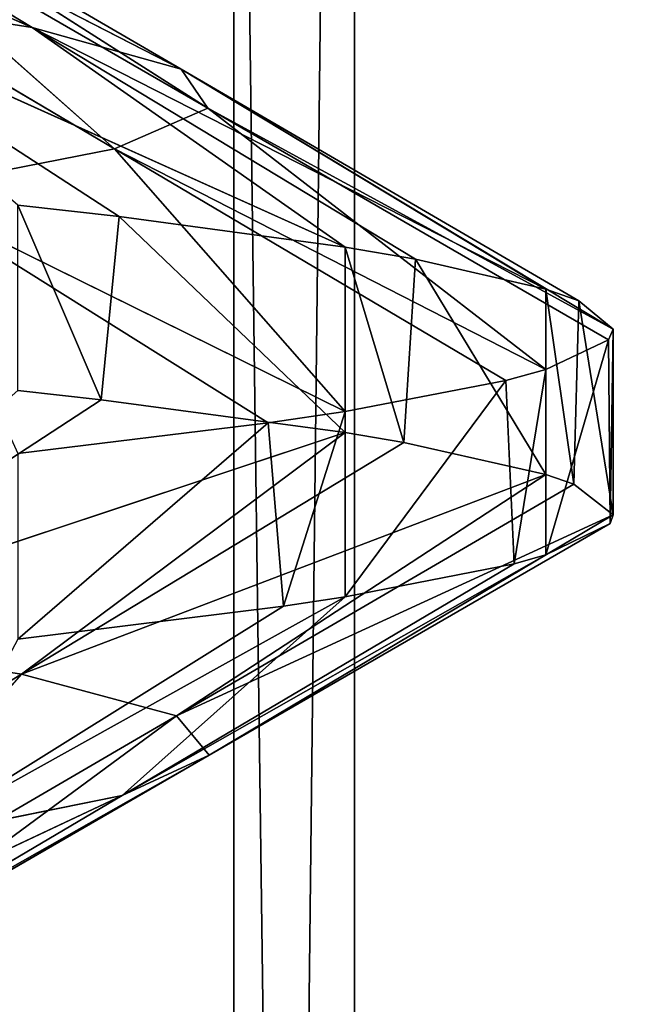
# Model space of a CAD drawing. Extents: x 23.4 to 34.4, y 0.2 to 38.3.
# Tile 296 of 595: x 29.1969 to 29.2383, y 24.9005 to 24.9669. Entities that reach past the tile are written whole.
import ezdxf

# ---------------------------------------------------------------- set-up
doc = ezdxf.new("R2010")
doc.units = 0
doc.header["$LTSCALE"] = 2.54
doc.layers.get('0').update_dxf_attribs({"color": 13, "linetype": 'CONTINUOUS'})

# ---------------------------------------------------------------- blocks, each defined once
blk = doc.blocks.new('SZCZOTKA_DO_WC_MOURO_-_WOL')
at = {"color": 0}
for p, q in [((29.219489, 24.445999, 4.779158), (29.182349, 27.183499, 4.825343)), ((29.219489, 24.445999, 4.779158), (29.182349, 27.183499, 4.825343)), ((29.211343, 27.183499, 4.389211), (29.211343, 24.445999, 4.389211)), ((29.211343, 24.445999, 4.389211), (29.242041, 27.183499, 4.439906)), ((29.211343, 24.445999, 4.389211), (29.242041, 27.183499, 4.439906)), ((29.211343, 27.183499, 4.389211), (29.211343, 24.445999, 4.389211)), ((29.219489, 24.445999, 4.779158), (29.219489, 27.183499, 4.779158)), ((29.219489, 24.445999, 4.779158), (29.219489, 27.183499, 4.779158)), ((29.197748, 24.966354, 4.509467), (29.155508, 24.984857, 4.477341)), ((29.197748, 24.966354, 4.509467), (29.155508, 24.984857, 4.477341)), ((29.197748, 24.966354, 4.509467), (29.17189, 24.981979, 4.517452)), ((29.17189, 24.981979, 4.517452), (29.207788, 24.963547, 4.556106)), ((29.197748, 24.966354, 4.509467), (29.17189, 24.981979, 4.517452)), ((29.17189, 24.981979, 4.517452), (29.207788, 24.963547, 4.556106)), ((29.209601, 24.96091, 4.6028), (29.180936, 24.979172, 4.559467)), ((29.207788, 24.963547, 4.556106), (29.180936, 24.979172, 4.559467)), ((29.209601, 24.96091, 4.6028), (29.180936, 24.979172, 4.559467)), ((29.207788, 24.963547, 4.556106), (29.180936, 24.979172, 4.559467)), ((29.209601, 24.96091, 4.6028), (29.182565, 24.976535, 4.601531)), ((29.182565, 24.976535, 4.601531), (29.203296, 24.958174, 4.649675)), ((29.209601, 24.96091, 4.6028), (29.182565, 24.976535, 4.601531)), ((29.182565, 24.976535, 4.601531), (29.203296, 24.958174, 4.649675)), ((29.203296, 24.958174, 4.649675), (29.176889, 24.973799, 4.643758)), ((29.203296, 24.958174, 4.649675), (29.176889, 24.973799, 4.643758)), ((29.218872, 24.951538, 4.487394), (29.179562, 24.969234, 4.46494)), ((29.179562, 24.969234, 4.46494), (29.197748, 24.966354, 4.509467)), ((29.179562, 24.969234, 4.46494), (29.197748, 24.966354, 4.509467)), ((29.179562, 24.969234, 4.46494), (29.203619, 24.953607, 4.45254)), ((29.179562, 24.969234, 4.46494), (29.203619, 24.953607, 4.45254)), ((29.218872, 24.951538, 4.487394), (29.179562, 24.969234, 4.46494)), ((29.207788, 24.963547, 4.556106), (29.197748, 24.966354, 4.509467)), ((29.223608, 24.950729, 4.501482), (29.197748, 24.966354, 4.509467)), ((29.197748, 24.966354, 4.509467), (29.232407, 24.948714, 4.537905)), ((29.197748, 24.966354, 4.509467), (29.232407, 24.948714, 4.537905)), ((29.207788, 24.963547, 4.556106), (29.197748, 24.966354, 4.509467)), ((29.218872, 24.951538, 4.487394), (29.197748, 24.966354, 4.509467)), ((29.223608, 24.950729, 4.501482), (29.197748, 24.966354, 4.509467)), ((29.218872, 24.951538, 4.487394), (29.197748, 24.966354, 4.509467)), ((29.236963, 24.945999, 4.589999), (29.207788, 24.963547, 4.556106)), ((29.207788, 24.963547, 4.556106), (29.209601, 24.96091, 4.6028)), ((29.207788, 24.963547, 4.556106), (29.209601, 24.96091, 4.6028)), ((29.207788, 24.963547, 4.556106), (29.232407, 24.948714, 4.537905)), ((29.207788, 24.963547, 4.556106), (29.232407, 24.948714, 4.537905)), ((29.207788, 24.963547, 4.556106), (29.234641, 24.947922, 4.552745)), ((29.207788, 24.963547, 4.556106), (29.234641, 24.947922, 4.552745)), ((29.236963, 24.945999, 4.589999), (29.207788, 24.963547, 4.556106)), ((29.203296, 24.958174, 4.649675), (29.209601, 24.96091, 4.6028)), ((29.203296, 24.958174, 4.649675), (29.209601, 24.96091, 4.6028)), ((29.236633, 24.945285, 4.60407), (29.209601, 24.96091, 4.6028)), ((29.209601, 24.96091, 4.6028), (29.232407, 24.943285, 4.642095)), ((29.209601, 24.96091, 4.6028), (29.232407, 24.943285, 4.642095)), ((29.236963, 24.945999, 4.589999), (29.209601, 24.96091, 4.6028)), ((29.236633, 24.945285, 4.60407), (29.209601, 24.96091, 4.6028)), ((29.236963, 24.945999, 4.589999), (29.209601, 24.96091, 4.6028)), ((29.203296, 24.958174, 4.649675), (29.188721, 24.955312, 4.695421)), ((29.203296, 24.958174, 4.649675), (29.188721, 24.955312, 4.695421)), ((29.218872, 24.940462, 4.692606), (29.203296, 24.958174, 4.649675)), ((29.203296, 24.958174, 4.649675), (29.232407, 24.943285, 4.642095)), ((29.203296, 24.958174, 4.649675), (29.232407, 24.943285, 4.642095)), ((29.203296, 24.958174, 4.649675), (29.229706, 24.942549, 4.655592)), ((29.203296, 24.958174, 4.649675), (29.229706, 24.942549, 4.655592)), ((29.218872, 24.940462, 4.692606), (29.203296, 24.958174, 4.649675)), ((29.213681, 24.939687, 4.705874), (29.188721, 24.955312, 4.695421)), ((29.218872, 24.940462, 4.692606), (29.188721, 24.955312, 4.695421)), ((29.213681, 24.939687, 4.705874), (29.188721, 24.955312, 4.695421)), ((29.218872, 24.940462, 4.692606), (29.188721, 24.955312, 4.695421)), ((29.196771, 24.954381, 4.44), (29.202399, 24.941251, 4.450196)), ((29.196771, 24.954381, 4.44), (29.202399, 24.941251, 4.450196)), ((29.196771, 24.954381, 4.44), (29.203619, 24.953607, 4.45254)), ((29.196771, 24.954381, 4.44), (29.203619, 24.953607, 4.45254)), ((29.203619, 24.953607, 4.45254), (29.202399, 24.941251, 4.450196)), ((29.203619, 24.953607, 4.45254), (29.202399, 24.941251, 4.450196)), ((29.203619, 24.953607, 4.45254), (29.218872, 24.939037, 4.487394)), ((29.203619, 24.953607, 4.45254), (29.218872, 24.939037, 4.487394)), ((29.203619, 24.953607, 4.45254), (29.218872, 24.951538, 4.487394)), ((29.203619, 24.953607, 4.45254), (29.218872, 24.951538, 4.487394)), ((29.218872, 24.951538, 4.487394), (29.218872, 24.939037, 4.487394)), ((29.218872, 24.951538, 4.487394), (29.218872, 24.939037, 4.487394)), ((29.218872, 24.951538, 4.487394), (29.222818, 24.938373, 4.49896)), ((29.218872, 24.951538, 4.487394), (29.222818, 24.938373, 4.49896)), ((29.218872, 24.951538, 4.487394), (29.223608, 24.950729, 4.501482)), ((29.218872, 24.951538, 4.487394), (29.223608, 24.950729, 4.501482)), ((29.222818, 24.938373, 4.49896), (29.223608, 24.950729, 4.501482)), ((29.222818, 24.938373, 4.49896), (29.223608, 24.950729, 4.501482)), ((29.223608, 24.950729, 4.501482), (29.232407, 24.936215, 4.537905)), ((29.223608, 24.950729, 4.501482), (29.232407, 24.936215, 4.537905)), ((29.223608, 24.950729, 4.501482), (29.232407, 24.948714, 4.537905)), ((29.223608, 24.950729, 4.501482), (29.232407, 24.948714, 4.537905)), ((29.232407, 24.948714, 4.537905), (29.232407, 24.936215, 4.537905)), ((29.232407, 24.948714, 4.537905), (29.232407, 24.936215, 4.537905)), ((29.232407, 24.948714, 4.537905), (29.234308, 24.935558, 4.550164)), ((29.232407, 24.948714, 4.537905), (29.234308, 24.935558, 4.550164)), ((29.232407, 24.948714, 4.537905), (29.234641, 24.947922, 4.552745)), ((29.232407, 24.948714, 4.537905), (29.234641, 24.947922, 4.552745)), ((29.234641, 24.947922, 4.552745), (29.234308, 24.935558, 4.550164)), ((29.234641, 24.947922, 4.552745), (29.234308, 24.935558, 4.550164)), ((29.234641, 24.947922, 4.552745), (29.236963, 24.933499, 4.589999)), ((29.234641, 24.947922, 4.552745), (29.236963, 24.933499, 4.589999)), ((29.234641, 24.947922, 4.552745), (29.236963, 24.945999, 4.589999)), ((29.234641, 24.947922, 4.552745), (29.236963, 24.945999, 4.589999)), ((29.236963, 24.945999, 4.589999), (29.236633, 24.945285, 4.60407)), ((29.236963, 24.945999, 4.589999), (29.236633, 24.945285, 4.60407)), ((29.236963, 24.945999, 4.589999), (29.236743, 24.932916, 4.601504)), ((29.236963, 24.945999, 4.589999), (29.236743, 24.932916, 4.601504)), ((29.236963, 24.945999, 4.589999), (29.236963, 24.933499, 4.589999)), ((29.236963, 24.945999, 4.589999), (29.236963, 24.933499, 4.589999)), ((29.236633, 24.945285, 4.60407), (29.232407, 24.930785, 4.642095)), ((29.236633, 24.945285, 4.60407), (29.232407, 24.930785, 4.642095)), ((29.236633, 24.945285, 4.60407), (29.232407, 24.943285, 4.642095)), ((29.236633, 24.945285, 4.60407), (29.232407, 24.943285, 4.642095)), ((29.236633, 24.945285, 4.60407), (29.236743, 24.932916, 4.601504)), ((29.236633, 24.945285, 4.60407), (29.236743, 24.932916, 4.601504)), ((29.232407, 24.943285, 4.642095), (29.229706, 24.942549, 4.655592)), ((29.232407, 24.943285, 4.642095), (29.229706, 24.942549, 4.655592)), ((29.232407, 24.943285, 4.642095), (29.230267, 24.93019, 4.653025)), ((29.232407, 24.943285, 4.642095), (29.230267, 24.93019, 4.653025)), ((29.232407, 24.943285, 4.642095), (29.232407, 24.930785, 4.642095)), ((29.232407, 24.943285, 4.642095), (29.232407, 24.930785, 4.642095)), ((29.229706, 24.942549, 4.655592), (29.218872, 24.927962, 4.692606)), ((29.229706, 24.942549, 4.655592), (29.218872, 24.927962, 4.692606)), ((29.229706, 24.942549, 4.655592), (29.218872, 24.940462, 4.692606)), ((29.229706, 24.942549, 4.655592), (29.218872, 24.940462, 4.692606)), ((29.229706, 24.942549, 4.655592), (29.230267, 24.93019, 4.653025)), ((29.229706, 24.942549, 4.655592), (29.230267, 24.93019, 4.653025)), ((29.202399, 24.941251, 4.450196), (29.196771, 24.941881, 4.44)), ((29.202399, 24.941251, 4.450196), (29.196771, 24.941881, 4.44)), ((29.202399, 24.941251, 4.450196), (29.178452, 24.925627, 4.462807)), ((29.202399, 24.941251, 4.450196), (29.178452, 24.925627, 4.462807)), ((29.218872, 24.939037, 4.487394), (29.202399, 24.941251, 4.450196)), ((29.218872, 24.939037, 4.487394), (29.202399, 24.941251, 4.450196)), ((29.218872, 24.940462, 4.692606), (29.213681, 24.939687, 4.705874)), ((29.218872, 24.940462, 4.692606), (29.213681, 24.939687, 4.705874)), ((29.218872, 24.940462, 4.692606), (29.214694, 24.92733, 4.703427)), ((29.218872, 24.940462, 4.692606), (29.214694, 24.92733, 4.703427)), ((29.218872, 24.940462, 4.692606), (29.218872, 24.927962, 4.692606)), ((29.218872, 24.940462, 4.692606), (29.218872, 24.927962, 4.692606)), ((29.213681, 24.939687, 4.705874), (29.196771, 24.925117, 4.739999)), ((29.213681, 24.939687, 4.705874), (29.196771, 24.925117, 4.739999)), ((29.213681, 24.939687, 4.705874), (29.196771, 24.937617, 4.739999)), ((29.213681, 24.939687, 4.705874), (29.196771, 24.937617, 4.739999)), ((29.213681, 24.939687, 4.705874), (29.214694, 24.92733, 4.703427)), ((29.213681, 24.939687, 4.705874), (29.214694, 24.92733, 4.703427)), ((29.178452, 24.925627, 4.462807), (29.218872, 24.939037, 4.487394)), ((29.178452, 24.925627, 4.462807), (29.218872, 24.939037, 4.487394)), ((29.218872, 24.939037, 4.487394), (29.197031, 24.922748, 4.507172)), ((29.218872, 24.939037, 4.487394), (29.197031, 24.922748, 4.507172)), ((29.222818, 24.938373, 4.49896), (29.218872, 24.939037, 4.487394)), ((29.222818, 24.938373, 4.49896), (29.218872, 24.939037, 4.487394)), ((29.222818, 24.938373, 4.49896), (29.197031, 24.922748, 4.507172)), ((29.222818, 24.938373, 4.49896), (29.197031, 24.922748, 4.507172)), ((29.232407, 24.936215, 4.537905), (29.222818, 24.938373, 4.49896)), ((29.232407, 24.936215, 4.537905), (29.222818, 24.938373, 4.49896)), ((29.197031, 24.922748, 4.507172), (29.232407, 24.936215, 4.537905)), ((29.197031, 24.922748, 4.507172), (29.232407, 24.936215, 4.537905)), ((29.232407, 24.936215, 4.537905), (29.207483, 24.919934, 4.553757)), ((29.232407, 24.936215, 4.537905), (29.207483, 24.919934, 4.553757)), ((29.234308, 24.935558, 4.550164), (29.207483, 24.919934, 4.553757)), ((29.234308, 24.935558, 4.550164), (29.207483, 24.919934, 4.553757)), ((29.234308, 24.935558, 4.550164), (29.232407, 24.936215, 4.537905)), ((29.234308, 24.935558, 4.550164), (29.232407, 24.936215, 4.537905)), ((29.236963, 24.933499, 4.589999), (29.234308, 24.935558, 4.550164)), ((29.236963, 24.933499, 4.589999), (29.234308, 24.935558, 4.550164)), ((29.207483, 24.919934, 4.553757), (29.236963, 24.933499, 4.589999)), ((29.207483, 24.919934, 4.553757), (29.236963, 24.933499, 4.589999)), ((29.236963, 24.933499, 4.589999), (29.209698, 24.917291, 4.600466)), ((29.236963, 24.933499, 4.589999), (29.209698, 24.917291, 4.600466)), ((29.236743, 24.932916, 4.601504), (29.209698, 24.917291, 4.600466)), ((29.236743, 24.932916, 4.601504), (29.209698, 24.917291, 4.600466)), ((29.232407, 24.930785, 4.642095), (29.236743, 24.932916, 4.601504)), ((29.232407, 24.930785, 4.642095), (29.236743, 24.932916, 4.601504)), ((29.236743, 24.932916, 4.601504), (29.236963, 24.933499, 4.589999)), ((29.236743, 24.932916, 4.601504), (29.236963, 24.933499, 4.589999)), ((29.232407, 24.930785, 4.642095), (29.203809, 24.914566, 4.64734)), ((29.232407, 24.930785, 4.642095), (29.203809, 24.914566, 4.64734)), ((29.209698, 24.917291, 4.600466), (29.232407, 24.930785, 4.642095)), ((29.209698, 24.917291, 4.600466), (29.232407, 24.930785, 4.642095)), ((29.230267, 24.93019, 4.653025), (29.232407, 24.930785, 4.642095)), ((29.230267, 24.93019, 4.653025), (29.232407, 24.930785, 4.642095)), ((29.230267, 24.93019, 4.653025), (29.203809, 24.914566, 4.64734)), ((29.230267, 24.93019, 4.653025), (29.203809, 24.914566, 4.64734)), ((29.218872, 24.927962, 4.692606), (29.230267, 24.93019, 4.653025)), ((29.218872, 24.927962, 4.692606), (29.230267, 24.93019, 4.653025)), ((29.218872, 24.927962, 4.692606), (29.189639, 24.911707, 4.693195)), ((29.218872, 24.927962, 4.692606), (29.189639, 24.911707, 4.693195)), ((29.203809, 24.914566, 4.64734), (29.218872, 24.927962, 4.692606)), ((29.203809, 24.914566, 4.64734), (29.218872, 24.927962, 4.692606)), ((29.214694, 24.92733, 4.703427), (29.218872, 24.927962, 4.692606)), ((29.214694, 24.92733, 4.703427), (29.218872, 24.927962, 4.692606)), ((29.214694, 24.92733, 4.703427), (29.189639, 24.911707, 4.693195)), ((29.214694, 24.92733, 4.703427), (29.189639, 24.911707, 4.693195)), ((29.196771, 24.925117, 4.739999), (29.214694, 24.92733, 4.703427)), ((29.196771, 24.925117, 4.739999), (29.214694, 24.92733, 4.703427)), ((29.197031, 24.922748, 4.507172), (29.178452, 24.925627, 4.462807)), ((29.197031, 24.922748, 4.507172), (29.178452, 24.925627, 4.462807)), ((29.197031, 24.922748, 4.507172), (29.171243, 24.907123, 4.515385)), ((29.197031, 24.922748, 4.507172), (29.171243, 24.907123, 4.515385)), ((29.197031, 24.922748, 4.507172), (29.180661, 24.904308, 4.557351)), ((29.197031, 24.922748, 4.507172), (29.180661, 24.904308, 4.557351)), ((29.207483, 24.919934, 4.553757), (29.197031, 24.922748, 4.507172)), ((29.207483, 24.919934, 4.553757), (29.197031, 24.922748, 4.507172)), ((29.207483, 24.919934, 4.553757), (29.180661, 24.904308, 4.557351)), ((29.207483, 24.919934, 4.553757), (29.180661, 24.904308, 4.557351)), ((29.207483, 24.919934, 4.553757), (29.182657, 24.901666, 4.599428)), ((29.207483, 24.919934, 4.553757), (29.182657, 24.901666, 4.599428)), ((29.209698, 24.917291, 4.600466), (29.207483, 24.919934, 4.553757)), ((29.209698, 24.917291, 4.600466), (29.207483, 24.919934, 4.553757)), ((29.209698, 24.917291, 4.600466), (29.17735, 24.89894, 4.641654)), ((29.209698, 24.917291, 4.600466), (29.17735, 24.89894, 4.641654)), ((29.209698, 24.917291, 4.600466), (29.182657, 24.901666, 4.599428)), ((29.209698, 24.917291, 4.600466), (29.182657, 24.901666, 4.599428)), ((29.203809, 24.914566, 4.64734), (29.209698, 24.917291, 4.600466)), ((29.203809, 24.914566, 4.64734), (29.209698, 24.917291, 4.600466)), ((29.203809, 24.914566, 4.64734), (29.164584, 24.89608, 4.682962)), ((29.203809, 24.914566, 4.64734), (29.164584, 24.89608, 4.682962)), ((29.203809, 24.914566, 4.64734), (29.17735, 24.89894, 4.641654)), ((29.203809, 24.914566, 4.64734), (29.17735, 24.89894, 4.641654)), ((29.189639, 24.911707, 4.693195), (29.203809, 24.914566, 4.64734)), ((29.189639, 24.911707, 4.693195), (29.203809, 24.914566, 4.64734))]:
    blk.add_line(p, q, dxfattribs=at)
mesh = blk.add_polyface(dxfattribs=at)
corners = [(34.436963, 37.783499, 8.989999), (23.436964, 0.7835, 8.989999), (23.436964, 37.783499, 8.989999)]
mesh.append_faces([[corners[k] for k in face] for face in [(0, 1, 2)]], dxfattribs={"color": 0})
mesh = blk.add_polyface(dxfattribs=at)
corners = [(34.436963, 37.783499, 8.989999), (33.936963, 0.2835, 8.989999), (23.436964, 0.7835, 8.989999)]
mesh.append_faces([[corners[k] for k in face] for face in [(0, 1, 2)]], dxfattribs={"color": 0})
mesh = blk.add_polyface(dxfattribs=at)
corners = [(34.436963, 37.783499, 9.189999), (23.436964, 37.783499, 9.189999), (34.436963, 0.7835, 9.189999)]
mesh.append_faces([[corners[k] for k in face] for face in [(0, 1, 2)]], dxfattribs={"color": 0})
mesh = blk.add_polyface(dxfattribs=at)
corners = [(34.436963, 0.7835, 9.189999), (23.436964, 37.783499, 9.189999), (23.436964, 0.7835, 9.189999)]
mesh.append_faces([[corners[k] for k in face] for face in [(0, 1, 2)]], dxfattribs={"color": 0})
mesh = blk.add_polyface(dxfattribs=at)
corners = [(29.259845, 24.433501, 3.858052), (29.127838, 24.433501, 3.813104), (29.259845, 36.333499, 3.858052)]
mesh.append_faces([[corners[k] for k in face] for face in [(0, 1, 2)]], dxfattribs={"color": 0})
mesh = blk.add_polyface(dxfattribs=at)
corners = [(29.259845, 36.333499, 3.858052), (29.127838, 24.433501, 3.813104), (29.127838, 36.333499, 3.813104)]
mesh.append_faces([[corners[k] for k in face] for face in [(0, 1, 2)]], dxfattribs={"color": 0})
mesh = blk.add_polyface(dxfattribs=at)
corners = [(29.290125, 24.433501, 5.307828), (29.16011, 36.333499, 5.358248), (29.16011, 24.433501, 5.358248)]
mesh.append_faces([[corners[k] for k in face] for face in [(0, 1, 2)]], dxfattribs={"color": 0})
mesh = blk.add_polyface(dxfattribs=at)
corners = [(29.290125, 36.333499, 5.307828), (29.16011, 36.333499, 5.358248), (29.290125, 24.433501, 5.307828)]
mesh.append_faces([[corners[k] for k in face] for face in [(0, 1, 2)]], dxfattribs={"color": 0})
mesh = blk.add_polyface(dxfattribs=at)
corners = [(29.172308, 27.183499, 4.344616), (29.172308, 24.445999, 4.344616), (29.211343, 27.183499, 4.389211)]
mesh.append_faces([[corners[k] for k in face] for face in [(0, 1, 2)]], dxfattribs={"color": 0})
mesh = blk.add_polyface(dxfattribs=at)
corners = [(29.211343, 27.183499, 4.389211), (29.172308, 24.445999, 4.344616), (29.211343, 24.445999, 4.389211)]
mesh.append_faces([[corners[k] for k in face] for face in [(0, 1, 2)]], dxfattribs={"color": 0})
mesh = blk.add_polyface(dxfattribs=at)
corners = [(29.219489, 27.183499, 4.779158), (29.219489, 24.445999, 4.779158), (29.182349, 27.183499, 4.825343)]
mesh.append_faces([[corners[k] for k in face] for face in [(0, 1, 2)]], dxfattribs={"color": 0})
mesh = blk.add_polyface(dxfattribs=at)
corners = [(29.182349, 27.183499, 4.825343), (29.219489, 24.445999, 4.779158), (29.182349, 24.445999, 4.825343)]
mesh.append_faces([[corners[k] for k in face] for face in [(0, 1, 2)]], dxfattribs={"color": 0})
mesh = blk.add_polyface(dxfattribs=at)
corners = [(29.211343, 27.183499, 4.389211), (29.211343, 24.445999, 4.389211), (29.242041, 27.183499, 4.439906)]
mesh.append_faces([[corners[k] for k in face] for face in [(0, 1, 2)]], dxfattribs={"color": 0})
mesh = blk.add_polyface(dxfattribs=at)
corners = [(29.242041, 27.183499, 4.439906), (29.211343, 24.445999, 4.389211), (29.242041, 24.445999, 4.439906)]
mesh.append_faces([[corners[k] for k in face] for face in [(0, 1, 2)]], dxfattribs={"color": 0})
mesh = blk.add_polyface(dxfattribs=at)
corners = [(29.248041, 27.183499, 4.727224), (29.248041, 24.445999, 4.727224), (29.219489, 27.183499, 4.779158)]
mesh.append_faces([[corners[k] for k in face] for face in [(0, 1, 2)]], dxfattribs={"color": 0})
mesh = blk.add_polyface(dxfattribs=at)
corners = [(29.219489, 27.183499, 4.779158), (29.248041, 24.445999, 4.727224), (29.219489, 24.445999, 4.779158)]
mesh.append_faces([[corners[k] for k in face] for face in [(0, 1, 2)]], dxfattribs={"color": 0})
mesh = blk.add_polyface(dxfattribs=at)
corners = [(29.17189, 24.981979, 4.517452), (29.197748, 24.966354, 4.509467), (29.155508, 24.984857, 4.477341)]
mesh.append_faces([[corners[k] for k in face] for face in [(0, 1, 2)]], dxfattribs={"color": 0})
mesh = blk.add_polyface(dxfattribs=at)
corners = [(29.197748, 24.966354, 4.509467), (29.179562, 24.969234, 4.46494), (29.155508, 24.984857, 4.477341)]
mesh.append_faces([[corners[k] for k in face] for face in [(0, 1, 2)]], dxfattribs={"color": 0})
mesh = blk.add_polyface(dxfattribs=at)
corners = [(29.207788, 24.963547, 4.556106), (29.197748, 24.966354, 4.509467), (29.17189, 24.981979, 4.517452)]
mesh.append_faces([[corners[k] for k in face] for face in [(0, 1, 2)]], dxfattribs={"color": 0})
mesh = blk.add_polyface(dxfattribs=at)
corners = [(29.180936, 24.979172, 4.559467), (29.207788, 24.963547, 4.556106), (29.17189, 24.981979, 4.517452)]
mesh.append_faces([[corners[k] for k in face] for face in [(0, 1, 2)]], dxfattribs={"color": 0})
mesh = blk.add_polyface(dxfattribs=at)
corners = [(29.209601, 24.96091, 4.6028), (29.180936, 24.979172, 4.559467), (29.182565, 24.976535, 4.601531)]
mesh.append_faces([[corners[k] for k in face] for face in [(0, 1, 2)]], dxfattribs={"color": 0})
mesh = blk.add_polyface(dxfattribs=at)
corners = [(29.209601, 24.96091, 4.6028), (29.207788, 24.963547, 4.556106), (29.180936, 24.979172, 4.559467)]
mesh.append_faces([[corners[k] for k in face] for face in [(0, 1, 2)]], dxfattribs={"color": 0})
mesh = blk.add_polyface(dxfattribs=at)
corners = [(29.203296, 24.958174, 4.649675), (29.182565, 24.976535, 4.601531), (29.176889, 24.973799, 4.643758)]
mesh.append_faces([[corners[k] for k in face] for face in [(0, 1, 2)]], dxfattribs={"color": 0})
mesh = blk.add_polyface(dxfattribs=at)
corners = [(29.203296, 24.958174, 4.649675), (29.209601, 24.96091, 4.6028), (29.182565, 24.976535, 4.601531)]
mesh.append_faces([[corners[k] for k in face] for face in [(0, 1, 2)]], dxfattribs={"color": 0})
mesh = blk.add_polyface(dxfattribs=at)
corners = [(29.188721, 24.955312, 4.695421), (29.203296, 24.958174, 4.649675), (29.176889, 24.973799, 4.643758)]
mesh.append_faces([[corners[k] for k in face] for face in [(0, 1, 2)]], dxfattribs={"color": 0})
mesh = blk.add_polyface(dxfattribs=at)
corners = [(29.197748, 24.966354, 4.509467), (29.218872, 24.951538, 4.487394), (29.179562, 24.969234, 4.46494)]
mesh.append_faces([[corners[k] for k in face] for face in [(0, 1, 2)]], dxfattribs={"color": 0})
mesh = blk.add_polyface(dxfattribs=at)
corners = [(29.179562, 24.969234, 4.46494), (29.203619, 24.953607, 4.45254), (29.196771, 24.954381, 4.44)]
mesh.append_faces([[corners[k] for k in face] for face in [(0, 1, 2)]], dxfattribs={"color": 0})
mesh = blk.add_polyface(dxfattribs=at)
corners = [(29.218872, 24.951538, 4.487394), (29.203619, 24.953607, 4.45254), (29.179562, 24.969234, 4.46494)]
mesh.append_faces([[corners[k] for k in face] for face in [(0, 1, 2)]], dxfattribs={"color": 0})
mesh = blk.add_polyface(dxfattribs=at)
corners = [(29.232407, 24.948714, 4.537905), (29.223608, 24.950729, 4.501482), (29.197748, 24.966354, 4.509467)]
mesh.append_faces([[corners[k] for k in face] for face in [(0, 1, 2)]], dxfattribs={"color": 0})
mesh = blk.add_polyface(dxfattribs=at)
corners = [(29.207788, 24.963547, 4.556106), (29.232407, 24.948714, 4.537905), (29.197748, 24.966354, 4.509467)]
mesh.append_faces([[corners[k] for k in face] for face in [(0, 1, 2)]], dxfattribs={"color": 0})
mesh = blk.add_polyface(dxfattribs=at)
corners = [(29.197748, 24.966354, 4.509467), (29.223608, 24.950729, 4.501482), (29.218872, 24.951538, 4.487394)]
mesh.append_faces([[corners[k] for k in face] for face in [(0, 1, 2)]], dxfattribs={"color": 0})
mesh = blk.add_polyface(dxfattribs=at)
corners = [(29.209601, 24.96091, 4.6028), (29.236963, 24.945999, 4.589999), (29.207788, 24.963547, 4.556106)]
mesh.append_faces([[corners[k] for k in face] for face in [(0, 1, 2)]], dxfattribs={"color": 0})
mesh = blk.add_polyface(dxfattribs=at)
corners = [(29.207788, 24.963547, 4.556106), (29.234641, 24.947922, 4.552745), (29.232407, 24.948714, 4.537905)]
mesh.append_faces([[corners[k] for k in face] for face in [(0, 1, 2)]], dxfattribs={"color": 0})
mesh = blk.add_polyface(dxfattribs=at)
corners = [(29.236963, 24.945999, 4.589999), (29.234641, 24.947922, 4.552745), (29.207788, 24.963547, 4.556106)]
mesh.append_faces([[corners[k] for k in face] for face in [(0, 1, 2)]], dxfattribs={"color": 0})
mesh = blk.add_polyface(dxfattribs=at)
corners = [(29.203296, 24.958174, 4.649675), (29.232407, 24.943285, 4.642095), (29.209601, 24.96091, 4.6028)]
mesh.append_faces([[corners[k] for k in face] for face in [(0, 1, 2)]], dxfattribs={"color": 0})
mesh = blk.add_polyface(dxfattribs=at)
corners = [(29.232407, 24.943285, 4.642095), (29.236633, 24.945285, 4.60407), (29.209601, 24.96091, 4.6028)]
mesh.append_faces([[corners[k] for k in face] for face in [(0, 1, 2)]], dxfattribs={"color": 0})
mesh = blk.add_polyface(dxfattribs=at)
corners = [(29.236633, 24.945285, 4.60407), (29.236963, 24.945999, 4.589999), (29.209601, 24.96091, 4.6028)]
mesh.append_faces([[corners[k] for k in face] for face in [(0, 1, 2)]], dxfattribs={"color": 0})
mesh = blk.add_polyface(dxfattribs=at)
corners = [(29.188721, 24.955312, 4.695421), (29.218872, 24.940462, 4.692606), (29.203296, 24.958174, 4.649675)]
mesh.append_faces([[corners[k] for k in face] for face in [(0, 1, 2)]], dxfattribs={"color": 0})
mesh = blk.add_polyface(dxfattribs=at)
corners = [(29.229706, 24.942549, 4.655592), (29.232407, 24.943285, 4.642095), (29.203296, 24.958174, 4.649675)]
mesh.append_faces([[corners[k] for k in face] for face in [(0, 1, 2)]], dxfattribs={"color": 0})
mesh = blk.add_polyface(dxfattribs=at)
corners = [(29.218872, 24.940462, 4.692606), (29.229706, 24.942549, 4.655592), (29.203296, 24.958174, 4.649675)]
mesh.append_faces([[corners[k] for k in face] for face in [(0, 1, 2)]], dxfattribs={"color": 0})
mesh = blk.add_polyface(dxfattribs=at)
corners = [(29.196771, 24.937617, 4.739999), (29.213681, 24.939687, 4.705874), (29.188721, 24.955312, 4.695421)]
mesh.append_faces([[corners[k] for k in face] for face in [(0, 1, 2)]], dxfattribs={"color": 0})
mesh = blk.add_polyface(dxfattribs=at)
corners = [(29.213681, 24.939687, 4.705874), (29.218872, 24.940462, 4.692606), (29.188721, 24.955312, 4.695421)]
mesh.append_faces([[corners[k] for k in face] for face in [(0, 1, 2)]], dxfattribs={"color": 0})
mesh = blk.add_polyface(dxfattribs=at)
corners = [(29.196771, 24.954381, 4.44), (29.202399, 24.941251, 4.450196), (29.196771, 24.941881, 4.44)]
mesh.append_faces([[corners[k] for k in face] for face in [(0, 1, 2)]], dxfattribs={"color": 0})
mesh = blk.add_polyface(dxfattribs=at)
corners = [(29.196771, 24.954381, 4.44), (29.203619, 24.953607, 4.45254), (29.202399, 24.941251, 4.450196)]
mesh.append_faces([[corners[k] for k in face] for face in [(0, 1, 2)]], dxfattribs={"color": 0})
mesh = blk.add_polyface(dxfattribs=at)
corners = [(29.203619, 24.953607, 4.45254), (29.218872, 24.939037, 4.487394), (29.202399, 24.941251, 4.450196)]
mesh.append_faces([[corners[k] for k in face] for face in [(0, 1, 2)]], dxfattribs={"color": 0})
mesh = blk.add_polyface(dxfattribs=at)
corners = [(29.203619, 24.953607, 4.45254), (29.218872, 24.951538, 4.487394), (29.218872, 24.939037, 4.487394)]
mesh.append_faces([[corners[k] for k in face] for face in [(0, 1, 2)]], dxfattribs={"color": 0})
mesh = blk.add_polyface(dxfattribs=at)
corners = [(29.218872, 24.951538, 4.487394), (29.222818, 24.938373, 4.49896), (29.218872, 24.939037, 4.487394)]
mesh.append_faces([[corners[k] for k in face] for face in [(0, 1, 2)]], dxfattribs={"color": 0})
mesh = blk.add_polyface(dxfattribs=at)
corners = [(29.218872, 24.951538, 4.487394), (29.223608, 24.950729, 4.501482), (29.222818, 24.938373, 4.49896)]
mesh.append_faces([[corners[k] for k in face] for face in [(0, 1, 2)]], dxfattribs={"color": 0})
mesh = blk.add_polyface(dxfattribs=at)
corners = [(29.223608, 24.950729, 4.501482), (29.232407, 24.936215, 4.537905), (29.222818, 24.938373, 4.49896)]
mesh.append_faces([[corners[k] for k in face] for face in [(0, 1, 2)]], dxfattribs={"color": 0})
mesh = blk.add_polyface(dxfattribs=at)
corners = [(29.223608, 24.950729, 4.501482), (29.232407, 24.948714, 4.537905), (29.232407, 24.936215, 4.537905)]
mesh.append_faces([[corners[k] for k in face] for face in [(0, 1, 2)]], dxfattribs={"color": 0})
mesh = blk.add_polyface(dxfattribs=at)
corners = [(29.232407, 24.948714, 4.537905), (29.234308, 24.935558, 4.550164), (29.232407, 24.936215, 4.537905)]
mesh.append_faces([[corners[k] for k in face] for face in [(0, 1, 2)]], dxfattribs={"color": 0})
mesh = blk.add_polyface(dxfattribs=at)
corners = [(29.232407, 24.948714, 4.537905), (29.234641, 24.947922, 4.552745), (29.234308, 24.935558, 4.550164)]
mesh.append_faces([[corners[k] for k in face] for face in [(0, 1, 2)]], dxfattribs={"color": 0})
mesh = blk.add_polyface(dxfattribs=at)
corners = [(29.234641, 24.947922, 4.552745), (29.236963, 24.933499, 4.589999), (29.234308, 24.935558, 4.550164)]
mesh.append_faces([[corners[k] for k in face] for face in [(0, 1, 2)]], dxfattribs={"color": 0})
mesh = blk.add_polyface(dxfattribs=at)
corners = [(29.234641, 24.947922, 4.552745), (29.236963, 24.945999, 4.589999), (29.236963, 24.933499, 4.589999)]
mesh.append_faces([[corners[k] for k in face] for face in [(0, 1, 2)]], dxfattribs={"color": 0})
mesh = blk.add_polyface(dxfattribs=at)
corners = [(29.236963, 24.945999, 4.589999), (29.236633, 24.945285, 4.60407), (29.236743, 24.932916, 4.601504)]
mesh.append_faces([[corners[k] for k in face] for face in [(0, 1, 2)]], dxfattribs={"color": 0})
mesh = blk.add_polyface(dxfattribs=at)
corners = [(29.236963, 24.945999, 4.589999), (29.236743, 24.932916, 4.601504), (29.236963, 24.933499, 4.589999)]
mesh.append_faces([[corners[k] for k in face] for face in [(0, 1, 2)]], dxfattribs={"color": 0})
mesh = blk.add_polyface(dxfattribs=at)
corners = [(29.236633, 24.945285, 4.60407), (29.232407, 24.930785, 4.642095), (29.236743, 24.932916, 4.601504)]
mesh.append_faces([[corners[k] for k in face] for face in [(0, 1, 2)]], dxfattribs={"color": 0})
mesh = blk.add_polyface(dxfattribs=at)
corners = [(29.236633, 24.945285, 4.60407), (29.232407, 24.943285, 4.642095), (29.232407, 24.930785, 4.642095)]
mesh.append_faces([[corners[k] for k in face] for face in [(0, 1, 2)]], dxfattribs={"color": 0})
mesh = blk.add_polyface(dxfattribs=at)
corners = [(29.232407, 24.943285, 4.642095), (29.229706, 24.942549, 4.655592), (29.230267, 24.93019, 4.653025)]
mesh.append_faces([[corners[k] for k in face] for face in [(0, 1, 2)]], dxfattribs={"color": 0})
mesh = blk.add_polyface(dxfattribs=at)
corners = [(29.232407, 24.943285, 4.642095), (29.230267, 24.93019, 4.653025), (29.232407, 24.930785, 4.642095)]
mesh.append_faces([[corners[k] for k in face] for face in [(0, 1, 2)]], dxfattribs={"color": 0})
mesh = blk.add_polyface(dxfattribs=at)
corners = [(29.229706, 24.942549, 4.655592), (29.218872, 24.927962, 4.692606), (29.230267, 24.93019, 4.653025)]
mesh.append_faces([[corners[k] for k in face] for face in [(0, 1, 2)]], dxfattribs={"color": 0})
mesh = blk.add_polyface(dxfattribs=at)
corners = [(29.229706, 24.942549, 4.655592), (29.218872, 24.940462, 4.692606), (29.218872, 24.927962, 4.692606)]
mesh.append_faces([[corners[k] for k in face] for face in [(0, 1, 2)]], dxfattribs={"color": 0})
mesh = blk.add_polyface(dxfattribs=at)
corners = [(29.178452, 24.925627, 4.462807), (29.196771, 24.941881, 4.44), (29.202399, 24.941251, 4.450196)]
mesh.append_faces([[corners[k] for k in face] for face in [(0, 1, 2)]], dxfattribs={"color": 0})
mesh = blk.add_polyface(dxfattribs=at)
corners = [(29.218872, 24.939037, 4.487394), (29.178452, 24.925627, 4.462807), (29.202399, 24.941251, 4.450196)]
mesh.append_faces([[corners[k] for k in face] for face in [(0, 1, 2)]], dxfattribs={"color": 0})
mesh = blk.add_polyface(dxfattribs=at)
corners = [(29.218872, 24.940462, 4.692606), (29.213681, 24.939687, 4.705874), (29.214694, 24.92733, 4.703427)]
mesh.append_faces([[corners[k] for k in face] for face in [(0, 1, 2)]], dxfattribs={"color": 0})
mesh = blk.add_polyface(dxfattribs=at)
corners = [(29.218872, 24.940462, 4.692606), (29.214694, 24.92733, 4.703427), (29.218872, 24.927962, 4.692606)]
mesh.append_faces([[corners[k] for k in face] for face in [(0, 1, 2)]], dxfattribs={"color": 0})
mesh = blk.add_polyface(dxfattribs=at)
corners = [(29.213681, 24.939687, 4.705874), (29.196771, 24.925117, 4.739999), (29.214694, 24.92733, 4.703427)]
mesh.append_faces([[corners[k] for k in face] for face in [(0, 1, 2)]], dxfattribs={"color": 0})
mesh = blk.add_polyface(dxfattribs=at)
corners = [(29.213681, 24.939687, 4.705874), (29.196771, 24.937617, 4.739999), (29.196771, 24.925117, 4.739999)]
mesh.append_faces([[corners[k] for k in face] for face in [(0, 1, 2)]], dxfattribs={"color": 0})
mesh = blk.add_polyface(dxfattribs=at)
corners = [(29.197031, 24.922748, 4.507172), (29.178452, 24.925627, 4.462807), (29.218872, 24.939037, 4.487394)]
mesh.append_faces([[corners[k] for k in face] for face in [(0, 1, 2)]], dxfattribs={"color": 0})
mesh = blk.add_polyface(dxfattribs=at)
corners = [(29.197031, 24.922748, 4.507172), (29.218872, 24.939037, 4.487394), (29.222818, 24.938373, 4.49896)]
mesh.append_faces([[corners[k] for k in face] for face in [(0, 1, 2)]], dxfattribs={"color": 0})
mesh = blk.add_polyface(dxfattribs=at)
corners = [(29.232407, 24.936215, 4.537905), (29.197031, 24.922748, 4.507172), (29.222818, 24.938373, 4.49896)]
mesh.append_faces([[corners[k] for k in face] for face in [(0, 1, 2)]], dxfattribs={"color": 0})
mesh = blk.add_polyface(dxfattribs=at)
corners = [(29.207483, 24.919934, 4.553757), (29.197031, 24.922748, 4.507172), (29.232407, 24.936215, 4.537905)]
mesh.append_faces([[corners[k] for k in face] for face in [(0, 1, 2)]], dxfattribs={"color": 0})
mesh = blk.add_polyface(dxfattribs=at)
corners = [(29.207483, 24.919934, 4.553757), (29.232407, 24.936215, 4.537905), (29.234308, 24.935558, 4.550164)]
mesh.append_faces([[corners[k] for k in face] for face in [(0, 1, 2)]], dxfattribs={"color": 0})
mesh = blk.add_polyface(dxfattribs=at)
corners = [(29.236963, 24.933499, 4.589999), (29.207483, 24.919934, 4.553757), (29.234308, 24.935558, 4.550164)]
mesh.append_faces([[corners[k] for k in face] for face in [(0, 1, 2)]], dxfattribs={"color": 0})
mesh = blk.add_polyface(dxfattribs=at)
corners = [(29.209698, 24.917291, 4.600466), (29.207483, 24.919934, 4.553757), (29.236963, 24.933499, 4.589999)]
mesh.append_faces([[corners[k] for k in face] for face in [(0, 1, 2)]], dxfattribs={"color": 0})
mesh = blk.add_polyface(dxfattribs=at)
corners = [(29.236743, 24.932916, 4.601504), (29.209698, 24.917291, 4.600466), (29.236963, 24.933499, 4.589999)]
mesh.append_faces([[corners[k] for k in face] for face in [(0, 1, 2)]], dxfattribs={"color": 0})
mesh = blk.add_polyface(dxfattribs=at)
corners = [(29.232407, 24.930785, 4.642095), (29.209698, 24.917291, 4.600466), (29.236743, 24.932916, 4.601504)]
mesh.append_faces([[corners[k] for k in face] for face in [(0, 1, 2)]], dxfattribs={"color": 0})
mesh = blk.add_polyface(dxfattribs=at)
corners = [(29.203809, 24.914566, 4.64734), (29.209698, 24.917291, 4.600466), (29.232407, 24.930785, 4.642095)]
mesh.append_faces([[corners[k] for k in face] for face in [(0, 1, 2)]], dxfattribs={"color": 0})
mesh = blk.add_polyface(dxfattribs=at)
corners = [(29.230267, 24.93019, 4.653025), (29.203809, 24.914566, 4.64734), (29.232407, 24.930785, 4.642095)]
mesh.append_faces([[corners[k] for k in face] for face in [(0, 1, 2)]], dxfattribs={"color": 0})
mesh = blk.add_polyface(dxfattribs=at)
corners = [(29.218872, 24.927962, 4.692606), (29.203809, 24.914566, 4.64734), (29.230267, 24.93019, 4.653025)]
mesh.append_faces([[corners[k] for k in face] for face in [(0, 1, 2)]], dxfattribs={"color": 0})
mesh = blk.add_polyface(dxfattribs=at)
corners = [(29.189639, 24.911707, 4.693195), (29.203809, 24.914566, 4.64734), (29.218872, 24.927962, 4.692606)]
mesh.append_faces([[corners[k] for k in face] for face in [(0, 1, 2)]], dxfattribs={"color": 0})
mesh = blk.add_polyface(dxfattribs=at)
corners = [(29.214694, 24.92733, 4.703427), (29.189639, 24.911707, 4.693195), (29.218872, 24.927962, 4.692606)]
mesh.append_faces([[corners[k] for k in face] for face in [(0, 1, 2)]], dxfattribs={"color": 0})
mesh = blk.add_polyface(dxfattribs=at)
corners = [(29.196771, 24.925117, 4.739999), (29.189639, 24.911707, 4.693195), (29.214694, 24.92733, 4.703427)]
mesh.append_faces([[corners[k] for k in face] for face in [(0, 1, 2)]], dxfattribs={"color": 0})
mesh = blk.add_polyface(dxfattribs=at)
corners = [(29.171243, 24.907123, 4.515385), (29.178452, 24.925627, 4.462807), (29.197031, 24.922748, 4.507172)]
mesh.append_faces([[corners[k] for k in face] for face in [(0, 1, 2)]], dxfattribs={"color": 0})
mesh = blk.add_polyface(dxfattribs=at)
corners = [(29.180661, 24.904308, 4.557351), (29.171243, 24.907123, 4.515385), (29.197031, 24.922748, 4.507172)]
mesh.append_faces([[corners[k] for k in face] for face in [(0, 1, 2)]], dxfattribs={"color": 0})
mesh = blk.add_polyface(dxfattribs=at)
corners = [(29.180661, 24.904308, 4.557351), (29.197031, 24.922748, 4.507172), (29.207483, 24.919934, 4.553757)]
mesh.append_faces([[corners[k] for k in face] for face in [(0, 1, 2)]], dxfattribs={"color": 0})
mesh = blk.add_polyface(dxfattribs=at)
corners = [(29.182657, 24.901666, 4.599428), (29.180661, 24.904308, 4.557351), (29.207483, 24.919934, 4.553757)]
mesh.append_faces([[corners[k] for k in face] for face in [(0, 1, 2)]], dxfattribs={"color": 0})
mesh = blk.add_polyface(dxfattribs=at)
corners = [(29.209698, 24.917291, 4.600466), (29.182657, 24.901666, 4.599428), (29.207483, 24.919934, 4.553757)]
mesh.append_faces([[corners[k] for k in face] for face in [(0, 1, 2)]], dxfattribs={"color": 0})
mesh = blk.add_polyface(dxfattribs=at)
corners = [(29.17735, 24.89894, 4.641654), (29.182657, 24.901666, 4.599428), (29.209698, 24.917291, 4.600466)]
mesh.append_faces([[corners[k] for k in face] for face in [(0, 1, 2)]], dxfattribs={"color": 0})
mesh = blk.add_polyface(dxfattribs=at)
corners = [(29.203809, 24.914566, 4.64734), (29.17735, 24.89894, 4.641654), (29.209698, 24.917291, 4.600466)]
mesh.append_faces([[corners[k] for k in face] for face in [(0, 1, 2)]], dxfattribs={"color": 0})
mesh = blk.add_polyface(dxfattribs=at)
corners = [(29.164584, 24.89608, 4.682962), (29.17735, 24.89894, 4.641654), (29.203809, 24.914566, 4.64734)]
mesh.append_faces([[corners[k] for k in face] for face in [(0, 1, 2)]], dxfattribs={"color": 0})
mesh = blk.add_polyface(dxfattribs=at)
corners = [(29.189639, 24.911707, 4.693195), (29.164584, 24.89608, 4.682962), (29.203809, 24.914566, 4.64734)]
mesh.append_faces([[corners[k] for k in face] for face in [(0, 1, 2)]], dxfattribs={"color": 0})

msp = doc.modelspace()

# ---------------------------------------------------------------- block references
at = {"color": 0}
msp.add_blockref('SZCZOTKA_DO_WC_MOURO_-_WOL', (0, 0), dxfattribs=at)

doc.saveas('drawing.dxf')
